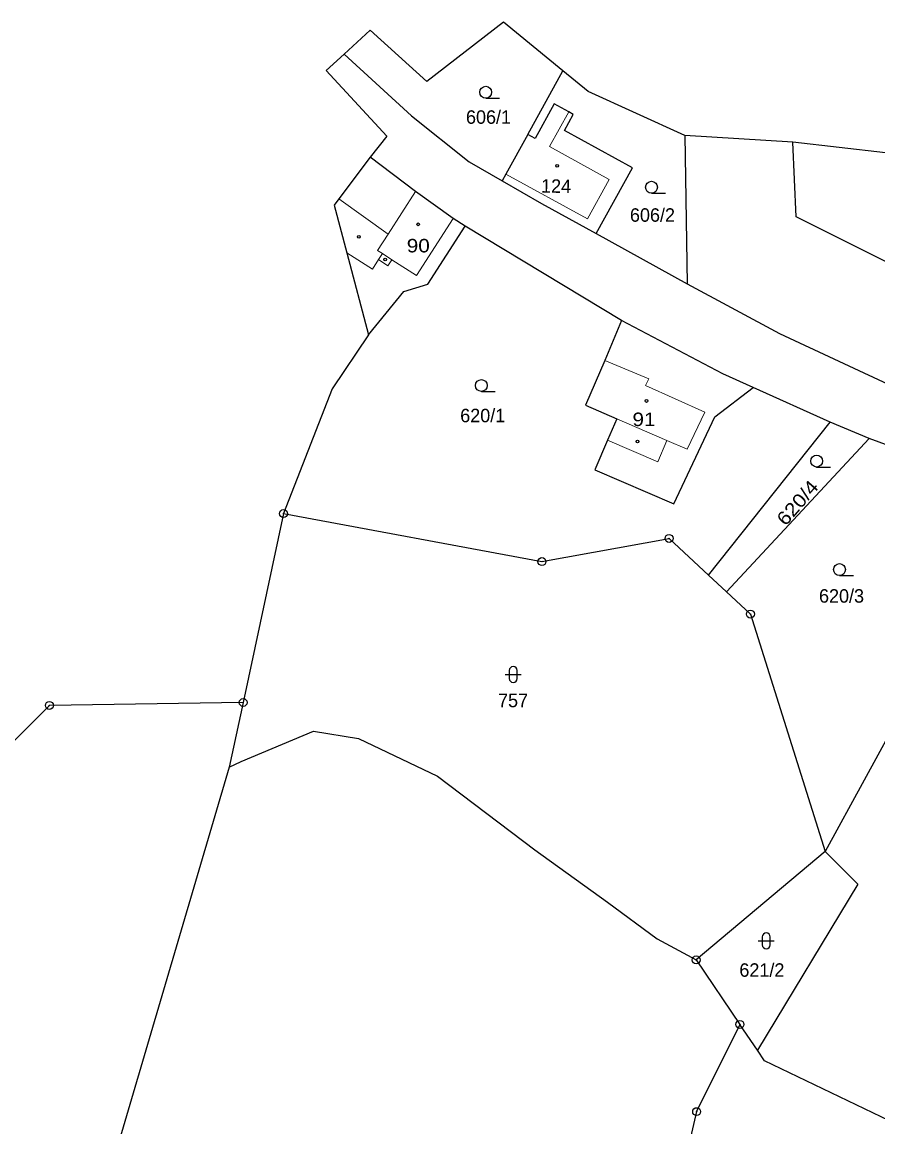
# Model space of a CAD drawing. Extents: x -754445 to -751443, y -1030748 to -1028224.
# Drawn here: x -752878.6 to -752770.5, y -1029243.8 to -1029104.3 of the extents above; entities that cross this region are included whole.
import ezdxf
from ezdxf.enums import TextEntityAlignment as Align

# ---------------------------------------------------------------- set-up
doc = ezdxf.new("R2010")
doc.units = 0
doc.header["$LTSCALE"] = 0.68
for name, color, linetype, lineweight in [('1', 7, 'Continuous', 25), ('3', 7, 'Continuous', 25), ('4', 7, 'Continuous', 13), ('5', 7, 'Continuous', 25), ('8', 7, 'Continuous', 25)]:
    doc.layers.add(name, color=color, linetype=linetype, lineweight=lineweight)
doc.layers.add('2', color=7, linetype='Continuous')

msp = doc.modelspace()

# ---------------------------------------------------------------- linework, layer by layer
at = {"layer": '1'}
for p, q in [((-752837.92, -1029108.35), (-752840.2, -1029110.44)), ((-752814.73, -1029118.52), (-752810.3, -1029110.48)), ((-752781.24, -1029119.49), (-752794.89, -1029118.66)), ((-752794.89, -1029118.66), (-752794.58, -1029137.39)), ((-752802.89, -1029142.01), (-752822.64, -1029130.08)), ((-752806.08, -1029131.03), (-752794.58, -1029137.39)), ((-752776.52, -1029154.82), (-752786.26, -1029150.46)), ((-752771.6, -1029156.88), (-752776.52, -1029154.82)), ((-752771.6, -1029156.88), (-752789.64, -1029176.25)), ((-752759.72, -1029161.31), (-752771.6, -1029156.88)), ((-752791.89, -1029174.16), (-752789.64, -1029176.25)), ((-752850.68, -1029190.24), (-752875.15, -1029190.6)), ((-752785.73, -1029234.14), (-752787.93, -1029230.89))]:
    msp.add_line(p, q, dxfattribs=at)
for points in [[(-752810.3, -1029110.48), (-752817.79, -1029104.32), (-752827.48, -1029111.82), (-752834.63, -1029105.34), (-752837.92, -1029108.35)], [(-752837.92, -1029108.35), (-752829.42, -1029116.16), (-752822.13, -1029121.95), (-752817.95, -1029124.36)], [(-752840.2, -1029110.44), (-752832.53, -1029118.74), (-752834.63, -1029121.37)], [(-752794.89, -1029118.66), (-752807.12, -1029113.09), (-752810.3, -1029110.48)], [(-752769.41, -1029109.33), (-752764.57, -1029117.45), (-752769.55, -1029120.83), (-752781.24, -1029119.49)], [(-752806.08, -1029131.03), (-752801.51, -1029122.73), (-752810.09, -1029117.99), (-752808.98, -1029115.98), (-752809.55, -1029115.66), (-752811.4, -1029114.64), (-752813.81, -1029119.02), (-752814.73, -1029118.52)], [(-752814.73, -1029118.52), (-752817.48, -1029123.51), (-752817.95, -1029124.36)], [(-752718.55, -1029142.62), (-752733.14, -1029140.28), (-752753.5, -1029129.34), (-752767.6, -1029135.5), (-752780.85, -1029128.93), (-752781.24, -1029119.49)], [(-752834.63, -1029121.37), (-752838.58, -1029126.65), (-752839.17, -1029127.44), (-752837.59, -1029133.44), (-752834.85, -1029143.82)], [(-752822.64, -1029130.08), (-752824.14, -1029129.12), (-752828.91, -1029125.72), (-752834.63, -1029121.37)], [(-752817.95, -1029124.36), (-752812.99, -1029127.21), (-752806.08, -1029131.03)], [(-752834.85, -1029143.82), (-752830.37, -1029138.32), (-752827.35, -1029137.43), (-752822.64, -1029130.08)], [(-752794.58, -1029137.39), (-752782.92, -1029143.65), (-752767.93, -1029150.61)], [(-752802.89, -1029142.01), (-752804.98, -1029147.07), (-752807.45, -1029152.71), (-752803.49, -1029154.42), (-752804.66, -1029157.12), (-752806.26, -1029160.85), (-752796.28, -1029165.15), (-752791.09, -1029154.15), (-752786.26, -1029150.46)], [(-752786.26, -1029150.46), (-752790.1, -1029148.74), (-752802.89, -1029142.01)], [(-752834.85, -1029143.82), (-752839.42, -1029150.62), (-752845.58, -1029166.38)], [(-752845.58, -1029166.38), (-752812.94, -1029172.44), (-752796.88, -1029169.52), (-752791.89, -1029174.16), (-752776.52, -1029154.82)], [(-752759.72, -1029161.31), (-752767.1, -1029180.19), (-752762.38, -1029182.03), (-752777.16, -1029209.04)], [(-752845.58, -1029166.38), (-752850.68, -1029190.24), (-752852.46, -1029198.42), (-752892.15, -1029333.05)], [(-752789.64, -1029176.25), (-752786.61, -1029179.07), (-752777.16, -1029209.04)], [(-752875.15, -1029190.6), (-752884.37, -1029199.78), (-752903.32, -1029194.79)], [(-752852.46, -1029198.42), (-752850.93, -1029197.69), (-752841.79, -1029193.87), (-752836.11, -1029194.78), (-752826.12, -1029199.54), (-752813.82, -1029208.82), (-752804.65, -1029215.45), (-752798.4, -1029220.08), (-752793.46, -1029222.74)], [(-752777.16, -1029209.04), (-752793.46, -1029222.74), (-752787.93, -1029230.89)], [(-752777.16, -1029209.04), (-752773.06, -1029213.16), (-752785.73, -1029234.14)], [(-752787.93, -1029230.89), (-752793.4, -1029241.9), (-752799.14, -1029266.71), (-752801.67, -1029289.26), (-752804.85, -1029303.67), (-752813.85, -1029318.47), (-752815.94, -1029324.28), (-752810.24, -1029326.24)], [(-752769.05, -1029243.04), (-752784.83, -1029235.47), (-752785.73, -1029234.14)]]:
    msp.add_lwpolyline(points, dxfattribs=at)
at = {"layer": '3'}
for p, q in [((-752820.043, -1029113.93), (-752818.293, -1029113.93)), ((-752799.103, -1029125.92), (-752797.353, -1029125.92)), ((-752820.593, -1029150.96), (-752818.843, -1029150.96)), ((-752778.243, -1029160.5), (-752776.493, -1029160.5)), ((-752775.353, -1029174.2), (-752773.603, -1029174.2)), ((-752817.571, -1029186.701), (-752815.569, -1029186.701)), ((-752817.071, -1029186.201), (-752817.071, -1029187.202)), ((-752816.069, -1029187.202), (-752816.069, -1029186.201)), ((-752785.611, -1029220.341), (-752783.609, -1029220.341)), ((-752785.111, -1029219.841), (-752785.111, -1029220.842)), ((-752784.109, -1029220.842), (-752784.109, -1029219.841))]:
    msp.add_line(p, q, dxfattribs=at)
for centre in [(-752820.0429, -1029113.1798), (-752799.1029, -1029125.1698), (-752820.5929, -1029150.2098), (-752778.2429, -1029159.7498), (-752775.3529, -1029173.4498)]:
    msp.add_circle(centre, 0.75, dxfattribs=at)
for centre, start, end in [((-752816.57, -1029186.2009), 0, 180), ((-752816.57, -1029187.2009), 180, 359.98789), ((-752784.61, -1029219.8409), 0, 180), ((-752784.61, -1029220.8409), 180, 359.98789)]:
    msp.add_arc(centre, 0.5, start, end, dxfattribs=at)
at = {"layer": '4'}
for p, q in [((-752809.55, -1029115.66), (-752811.97, -1029120.04)), ((-752811.97, -1029120.04), (-752804.44, -1029124.19)), ((-752817.48, -1029123.51), (-752807.2, -1029129.18)), ((-752804.44, -1029124.19), (-752807.2, -1029129.18)), ((-752832.38, -1029131.1), (-752828.91, -1029125.72)), ((-752838.58, -1029126.65), (-752832.38, -1029131.1)), ((-752828.8, -1029136.33), (-752824.14, -1029129.12)), ((-752833.71, -1029133.15), (-752832.38, -1029131.1)), ((-752834.36, -1029135.53), (-752837.59, -1029133.44)), ((-752833.57, -1029134.31), (-752834.36, -1029135.53)), ((-752833.71, -1029133.15), (-752833.08, -1029133.56)), ((-752833.08, -1029133.56), (-752833.57, -1029134.31)), ((-752832.4, -1029135.08), (-752833.57, -1029134.31)), ((-752833.08, -1029133.56), (-752831.91, -1029134.32)), ((-752831.91, -1029134.32), (-752832.4, -1029135.08)), ((-752828.8, -1029136.33), (-752831.91, -1029134.32)), ((-752804.98, -1029147.07), (-752799.45, -1029149.37)), ((-752799.45, -1029149.37), (-752799.84, -1029150.21)), ((-752792.37, -1029153.57), (-752799.84, -1029150.21)), ((-752794.58, -1029158.26), (-752792.37, -1029153.57)), ((-752803.49, -1029154.42), (-752797.16, -1029157.15)), ((-752804.66, -1029157.12), (-752798.32, -1029159.85)), ((-752797.16, -1029157.15), (-752798.32, -1029159.85)), ((-752797.16, -1029157.15), (-752794.58, -1029158.26))]:
    msp.add_line(p, q, dxfattribs=at)
at = {"layer": '5'}
for centre in [(-752811.0168, -1029122.4592), (-752828.5668, -1029129.8592), (-752836.0568, -1029131.4292), (-752832.7368, -1029134.2892), (-752799.7468, -1029152.1592), (-752800.8668, -1029157.2692)]:
    msp.add_circle(centre, 0.175, dxfattribs=at)
at = {"layer": '8'}
for centre, radius in [((-752845.58, -1029166.3799), 0.5), ((-752845.58, -1029166.3799), 0.0303), ((-752796.88, -1029169.5199), 0.5), ((-752796.88, -1029169.5199), 0.0303), ((-752812.94, -1029172.4399), 0.5), ((-752812.94, -1029172.4399), 0.0303), ((-752786.61, -1029179.0699), 0.5), ((-752786.61, -1029179.0699), 0.0303), ((-752875.15, -1029190.5999), 0.5), ((-752850.68, -1029190.2399), 0.5), ((-752850.68, -1029190.2399), 0.0303), ((-752875.15, -1029190.5999), 0.0303), ((-752793.46, -1029222.7399), 0.5), ((-752793.46, -1029222.7399), 0.0303), ((-752787.93, -1029230.8899), 0.5), ((-752787.93, -1029230.8899), 0.0303), ((-752793.4, -1029241.8999), 0.5), ((-752793.4, -1029241.8999), 0.0303)]:
    msp.add_circle(centre, radius, dxfattribs=at)

# ---------------------------------------------------------------- texts
at = {"layer": '2'}
for s, p in [('606/1', (-752819.69, -1029117.16)), ('606/2', (-752798.98, -1029129.53)), ('620/1', (-752820.42, -1029154.85)), ('620/3', (-752775.1, -1029177.63)), ('757', (-752816.589, -1029190.826)), ('621/2', (-752785.16, -1029224.87))]:
    msp.add_text(s, height=1.7, dxfattribs=at).set_placement(p, align=Align.CENTER)
msp.add_text('124', height=1.7, rotation=359, dxfattribs=at).set_placement((-752811.1648, -1029125.8796), align=Align.CENTER)
at = {"layer": '2', "width": 1.15}
for s, p in [('90', (-752828.56, -1029133.4)), ('91', (-752800.05, -1029155.33))]:
    msp.add_text(s, height=1.7, dxfattribs=at).set_placement(p, align=Align.CENTER)
msp.add_text('620/4', height=1.7, rotation=49, dxfattribs=at).set_placement((-752780.0143, -1029165.5751), align=Align.CENTER)

doc.saveas('drawing.dxf')
